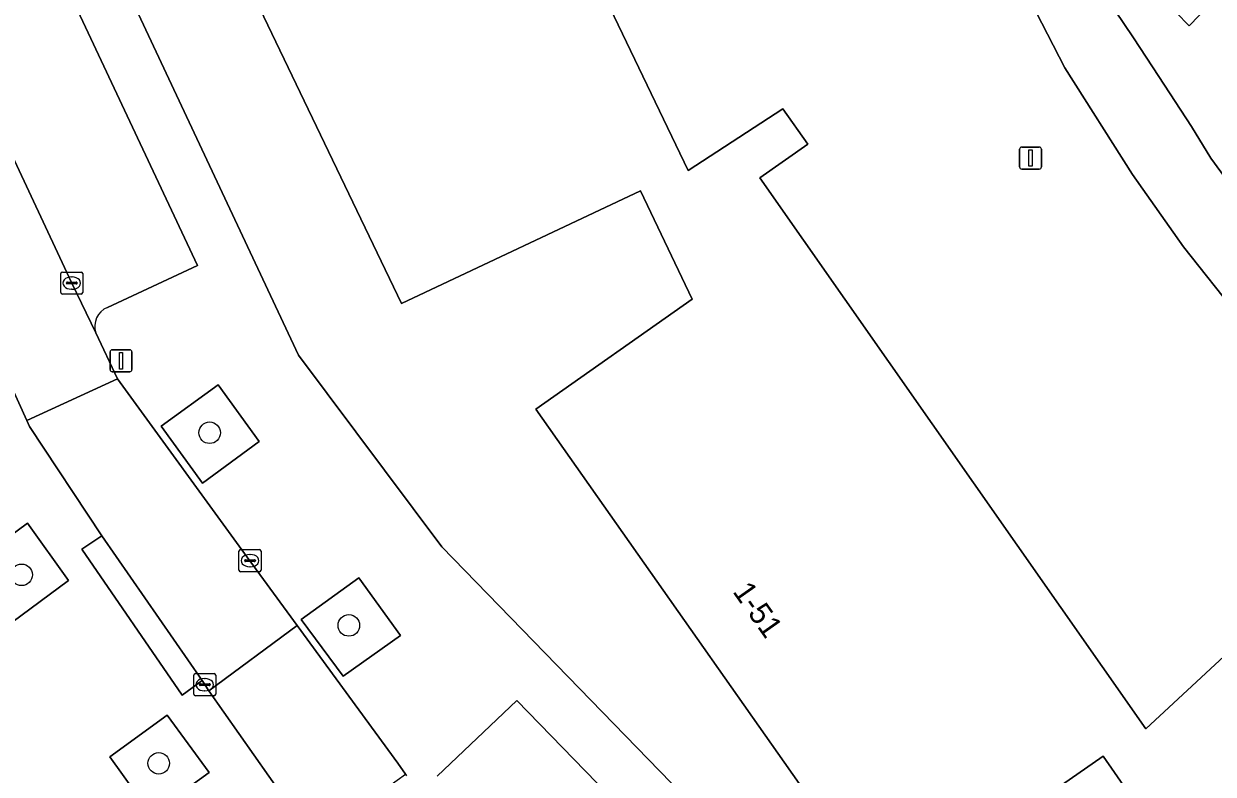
# Model space of a CAD drawing. Extents: x 162879 to 165540, y 384011 to 385181.
# Drawn here: x 163907.1 to 163961, y 384305.7 to 384339.7 of the extents above; entities that cross this region are included whole.
import ezdxf

# ---------------------------------------------------------------- set-up
doc = ezdxf.new("R2010")
doc.units = 0
for name, color, linetype in [('IMGEO_Boom', 7, 'Continuous'), ('IMGEO_Erf', 7, 'Continuous'), ('IMGEO_Groenvoorziening', 7, 'Continuous'), ('IMGEO_Kolk', 7, 'Continuous'), ('IMGEO_Lichtmast', 7, 'Continuous'), ('IMGEO_Pand', 7, 'Continuous'), ('IMGEO_Pand_nummerreeks', 7, 'Continuous'), ('IMGEO_Parkeervlak_open', 7, 'Continuous'), ('IMGEO_Rijbaan_lokaal_gesloten', 7, 'Continuous'), ('IMGEO_Rijbaan_lokaal_open', 7, 'Continuous'), ('IMGEO_Voetpad_open', 7, 'Continuous')]:
    doc.layers.add(name, color=color, linetype=linetype)

msp = doc.modelspace()

# ---------------------------------------------------------------- linework, layer by layer
at = {"layer": 'IMGEO_Boom'}
for centre in [(163915.49, 384321.138), (163906.961, 384314.697), (163921.803, 384312.402), (163913.181, 384306.149)]:
    msp.add_circle(centre, 0.489, dxfattribs=at)
at = {"layer": 'IMGEO_Erf'}
for points in [[(163962.15, 384326.426), (163959.661, 384329.57), (163957.343, 384332.844), (163954.274, 384337.676), (163950.619, 384344.802), (163950.107, 384345.962), (163948.918, 384348.653), (163949.217, 384348.77), (163950.421, 384346.105), (163953.126, 384347.339), (163950.618, 384349.921), (163969.204, 384367.978)], [(163977.132, 384271.448), (163952.951, 384295.883), (163959.121, 384301.989), (163956.005, 384306.47), (163946.173, 384299.625), (163930.28, 384322.201), (163937.37, 384327.192), (163935.023, 384332.109), (163924.189, 384326.993), (163912.253, 384351.869), (163923.271, 384357.156), (163922.488, 384358.788), (163924.403, 384359.667), (163926.567, 384355.16), (163937.187, 384333.026), (163941.481, 384335.827), (163942.611, 384334.216), (163940.434, 384332.689), (163957.951, 384307.719), (163961.708, 384311.2)], [(163963.944, 384343.777), (163959.916, 384339.594), (163958.137, 384341.422), (163956.543, 384340.303), (163957.394, 384339.046), (163958.528, 384337.287), (163960.014, 384335.019), (163960.894, 384333.592), (163961.637, 384332.575)], [(163910.877, 384343.1), (163919.521, 384324.651), (163926.026, 384315.963), (163972.3, 384268.343)]]:
    msp.add_lwpolyline(points, dxfattribs=at)
at = {"layer": 'IMGEO_Groenvoorziening'}
for points in [[(163915.162, 384318.851), (163917.743, 384320.736), (163915.875, 384323.317), (163913.286, 384321.438)], [(163906.525, 384312.54), (163909.096, 384314.438), (163907.232, 384317.04), (163904.624, 384315.125)], [(163921.54, 384310.093), (163924.142, 384311.949), (163922.253, 384314.553), (163919.647, 384312.672)], [(163912.845, 384303.83), (163915.463, 384305.725), (163913.568, 384308.325), (163910.968, 384306.439)]]:
    msp.add_lwpolyline(points, close=True, dxfattribs=at)
at = {"layer": 'IMGEO_Kolk'}
for p, q in [((163908.736, 384327.499), (163908.736, 384328.351)), ((163908.811, 384328.425), (163909.663, 384328.425)), ((163909.224, 384328.205), (163909.249, 384328.205)), ((163909.737, 384328.351), (163909.737, 384327.499)), ((163908.995, 384327.919), (163908.995, 384327.931)), ((163909.433, 384327.882), (163909.035, 384327.882)), ((163909.038, 384327.968), (163909.436, 384327.968)), ((163909.247, 384327.645), (163909.222, 384327.645)), ((163909.479, 384327.931), (163909.479, 384327.919)), ((163909.663, 384327.425), (163908.811, 384327.425)), ((163916.82, 384314.912), (163916.82, 384315.764)), ((163916.895, 384315.838), (163917.747, 384315.838)), ((163917.821, 384315.764), (163917.821, 384314.912)), ((163917.079, 384315.332), (163917.079, 384315.344)), ((163917.517, 384315.295), (163917.119, 384315.295)), ((163917.122, 384315.381), (163917.52, 384315.381)), ((163917.308, 384315.618), (163917.333, 384315.618)), ((163917.563, 384315.344), (163917.563, 384315.332)), ((163917.747, 384314.838), (163916.895, 384314.838)), ((163917.331, 384315.058), (163917.306, 384315.058)), ((163914.768, 384309.288), (163914.768, 384310.14)), ((163914.843, 384310.214), (163915.695, 384310.214)), ((163915.07, 384309.757), (163915.468, 384309.757)), ((163915.256, 384309.994), (163915.281, 384309.994)), ((163915.769, 384310.14), (163915.769, 384309.288)), ((163915.695, 384309.214), (163914.843, 384309.214)), ((163915.027, 384309.708), (163915.027, 384309.72)), ((163915.465, 384309.671), (163915.067, 384309.671)), ((163915.279, 384309.434), (163915.254, 384309.434)), ((163915.511, 384309.72), (163915.511, 384309.708))]:
    msp.add_line(p, q, dxfattribs=at)
for points in [[(163908.736, 384327.499), (163908.736, 384328.351)], [(163908.811, 384328.425), (163909.663, 384328.425)], [(163909.737, 384328.351), (163909.737, 384327.499)], [(163909.663, 384327.425), (163908.811, 384327.425)], [(163916.82, 384314.912), (163916.82, 384315.764)], [(163916.895, 384315.838), (163917.747, 384315.838)], [(163917.821, 384315.764), (163917.821, 384314.912)], [(163917.747, 384314.838), (163916.895, 384314.838)], [(163914.768, 384309.288), (163914.768, 384310.14)], [(163914.843, 384310.214), (163915.695, 384310.214)], [(163915.769, 384310.14), (163915.769, 384309.288)], [(163915.695, 384309.214), (163914.843, 384309.214)]]:
    msp.add_lwpolyline(points, dxfattribs=at)
for centre, radius, start, end in [((163908.813, 384328.349), 0.0765, 91.552, 178.448), ((163908.813, 384328.349), 0.0765, 91.552, 178.448), ((163909.661, 384328.349), 0.0765, 1.552, 88.448), ((163909.661, 384328.349), 0.0765, 1.552, 88.448), ((163909.035, 384327.928), 0.0403, 85.8775, 175.7526), ((163909.032, 384327.918), 0.0366, 178.938, 274.7102), ((163909.436, 384327.925), 0.043, 264.8664, 352.4533), ((163909.44, 384327.93), 0.0386, 1.7309, 96.639), ((163908.813, 384327.501), 0.0765, 181.552, 268.448), ((163908.813, 384327.501), 0.0765, 181.552, 268.448), ((163909.661, 384327.501), 0.0765, 271.552, 358.448), ((163909.661, 384327.501), 0.0765, 271.552, 358.448), ((163916.897, 384315.762), 0.0765, 91.552, 178.448), ((163916.897, 384315.762), 0.0765, 91.552, 178.448), ((163917.745, 384315.762), 0.0765, 1.552, 88.448), ((163917.745, 384315.762), 0.0765, 1.552, 88.448), ((163917.119, 384315.341), 0.0403, 85.8775, 175.7526), ((163917.116, 384315.331), 0.0366, 178.938, 274.7102), ((163917.52, 384315.338), 0.043, 264.8664, 352.4533), ((163917.524, 384315.343), 0.0386, 1.7309, 96.639), ((163916.897, 384314.914), 0.0765, 181.552, 268.448), ((163916.897, 384314.914), 0.0765, 181.552, 268.448), ((163917.745, 384314.914), 0.0765, 271.552, 358.448), ((163917.745, 384314.914), 0.0765, 271.552, 358.448), ((163914.845, 384310.138), 0.0765, 91.552, 178.448), ((163914.845, 384310.138), 0.0765, 91.552, 178.448), ((163915.067, 384309.717), 0.0403, 85.8775, 175.7526), ((163915.472, 384309.719), 0.0386, 1.7309, 96.639), ((163915.693, 384310.138), 0.0765, 1.552, 88.448), ((163915.693, 384310.138), 0.0765, 1.552, 88.448), ((163914.845, 384309.29), 0.0765, 181.552, 268.448), ((163914.845, 384309.29), 0.0765, 181.552, 268.448), ((163915.064, 384309.707), 0.0366, 178.938, 274.7102), ((163915.468, 384309.714), 0.043, 264.8664, 352.4533), ((163915.693, 384309.29), 0.0765, 271.552, 358.448), ((163915.693, 384309.29), 0.0765, 271.552, 358.448)]:
    msp.add_arc(centre, radius, start, end, dxfattribs=at)
for centre, major_axis, ratio, start_param, end_param in [((163909.223, 384327.925), (-0.387, 0.002), 0.722429, 4.712389, 7.853982), ((163909.248, 384327.925), (-0.39, 0.002), 0.717154, 1.570796, 4.712389), ((163917.307, 384315.338), (-0.387, 0.002), 0.722429, 4.712389, 7.853982), ((163917.332, 384315.338), (-0.39, 0.002), 0.717154, 1.570796, 4.712389), ((163915.255, 384309.714), (-0.387, 0.002), 0.722429, 4.712389, 7.853982), ((163915.28, 384309.714), (-0.39, 0.002), 0.717154, 1.570796, 4.712389)]:
    msp.add_ellipse(centre, major_axis=major_axis, ratio=ratio, start_param=start_param, end_param=end_param, dxfattribs=at)
at = {"layer": 'IMGEO_Lichtmast'}
for p, q in [((163952.322, 384334.092), (163953.112, 384334.092)), ((163953.112, 384334.092), (163952.322, 384334.092)), ((163952.222, 384333.192), (163952.222, 384333.992)), ((163952.222, 384333.992), (163952.222, 384333.192)), ((163953.212, 384333.992), (163953.212, 384333.192)), ((163953.212, 384333.192), (163953.212, 384333.992)), ((163953.112, 384333.092), (163952.322, 384333.092)), ((163952.322, 384333.092), (163953.112, 384333.092)), ((163911.075, 384324.902), (163911.865, 384324.902)), ((163911.865, 384324.902), (163911.075, 384324.902)), ((163910.975, 384324.002), (163910.975, 384324.802)), ((163910.975, 384324.802), (163910.975, 384324.002)), ((163911.965, 384324.802), (163911.965, 384324.002)), ((163911.965, 384324.002), (163911.965, 384324.802)), ((163911.865, 384323.902), (163911.075, 384323.902)), ((163911.075, 384323.902), (163911.865, 384323.902))]:
    msp.add_line(p, q, dxfattribs=at)
for points in [[(163952.642, 384333.967), (163952.792, 384333.967), (163952.792, 384333.217), (163952.642, 384333.217), (163952.642, 384333.967)], [(163911.395, 384324.777), (163911.545, 384324.777), (163911.545, 384324.027), (163911.395, 384324.027), (163911.395, 384324.777)]]:
    msp.add_lwpolyline(points, dxfattribs=at)
for centre, start, end in [((163952.322, 384333.992), 90, 180), ((163952.322, 384333.992), 90, 180), ((163953.112, 384333.992), 0, 90), ((163953.112, 384333.992), 360, 90), ((163952.322, 384333.192), 180, 270), ((163952.322, 384333.192), 180, 270), ((163953.112, 384333.192), 270, 0), ((163953.112, 384333.192), 270, 0), ((163911.075, 384324.802), 90, 180), ((163911.075, 384324.802), 90, 180), ((163911.865, 384324.802), 0, 90), ((163911.865, 384324.802), 360, 90), ((163911.075, 384324.002), 180, 270), ((163911.075, 384324.002), 180, 270), ((163911.865, 384324.002), 270, 0), ((163911.865, 384324.002), 270, 0)]:
    msp.add_arc(centre, 0.1, start, end, dxfattribs=at)
at = {"layer": 'IMGEO_Pand'}
for points in [[(163969.204, 384367.978), (163950.618, 384349.921), (163953.126, 384347.339), (163950.421, 384346.105), (163949.217, 384348.77), (163948.918, 384348.653), (163950.107, 384345.962), (163950.619, 384344.802), (163954.274, 384337.676), (163957.343, 384332.844), (163959.661, 384329.57), (163962.15, 384326.426)], [(163961.708, 384311.2), (163957.951, 384307.719), (163940.434, 384332.689), (163942.611, 384334.216), (163941.481, 384335.827), (163937.187, 384333.026), (163926.567, 384355.16), (163924.403, 384359.667), (163922.488, 384358.788), (163923.271, 384357.156), (163912.253, 384351.869), (163924.189, 384326.993), (163935.023, 384332.109), (163937.37, 384327.192), (163930.28, 384322.201), (163946.173, 384299.625), (163956.005, 384306.47), (163959.121, 384301.989), (163952.951, 384295.883), (163977.132, 384271.448)], [(163961.637, 384332.575), (163960.894, 384333.592), (163960.014, 384335.019), (163958.528, 384337.287), (163957.394, 384339.046), (163956.543, 384340.303), (163958.137, 384341.422), (163959.916, 384339.594), (163963.944, 384343.777)]]:
    msp.add_lwpolyline(points, dxfattribs=at)
at = {"layer": 'IMGEO_Parkeervlak_open'}
for points in [[(163901.984, 384343.392), (163902.988, 384341.269), (163904.789, 384337.423), (163909.236, 384327.925), (163910.322, 384325.67)], [(163910.853, 384326.822), (163914.934, 384328.727), (163908.687, 384342.056)], [(163938.489, 384293.006), (163941.852, 384296.205), (163929.428, 384309), (163925.813, 384305.564)]]:
    msp.add_lwpolyline(points, dxfattribs=at)
msp.add_arc((163911.218, 384325.955), 0.94, 112.84, 197.6665, dxfattribs=at)
at = {"layer": 'IMGEO_Rijbaan_lokaal_gesloten'}
msp.add_lwpolyline([(163905.016, 384326.406), (163906.399, 384323.462), (163907.197, 384321.691), (163911.307, 384323.588), (163910.322, 384325.67), (163909.236, 384327.925), (163904.789, 384337.423), (163894.751, 384333.036), (163894.549, 384332.939), (163885.076, 384328.543), (163879.615, 384325.991), (163863.997, 384318.625), (163861.94, 384317.777), (163861.247, 384317.522)], dxfattribs=at)
at = {"layer": 'IMGEO_Rijbaan_lokaal_open'}
for points in [[(163910.606, 384316.457), (163915.144, 384309.904), (163915.448, 384309.442), (163919.46, 384312.404), (163917.32, 384315.337), (163911.307, 384323.588), (163907.197, 384321.691), (163907.32, 384321.427)], [(163919.46, 384312.404), (163915.448, 384309.442), (163920.218, 384302.66), (163924.373, 384305.65), (163924.022, 384306.153)]]:
    msp.add_lwpolyline(points, close=True, dxfattribs=at)
at = {"layer": 'IMGEO_Voetpad_open'}
for points in [[(163926.026, 384315.963), (163919.521, 384324.651), (163910.877, 384343.1), (163909.593, 384345.84), (163907.368, 384344.871), (163908.687, 384342.056), (163914.934, 384328.727), (163910.853, 384326.822)], [(163920.218, 384302.66), (163915.448, 384309.442), (163915.144, 384309.904), (163914.237, 384309.242), (163909.693, 384315.856), (163910.606, 384316.457), (163907.32, 384321.427), (163907.197, 384321.691), (163906.399, 384323.462), (163905.016, 384326.406)], [(163910.322, 384325.67), (163911.307, 384323.588), (163917.32, 384315.337), (163919.46, 384312.404), (163924.022, 384306.153), (163924.373, 384305.65), (163924.416, 384305.588)], [(163972.3, 384268.343), (163926.026, 384315.963)], [(163925.813, 384305.564), (163929.428, 384309), (163941.852, 384296.205), (163938.489, 384293.006)]]:
    msp.add_lwpolyline(points, dxfattribs=at)
for points in [[(163915.162, 384318.851), (163913.286, 384321.438), (163915.875, 384323.317), (163917.743, 384320.736)], [(163906.525, 384312.54), (163904.624, 384315.125), (163907.232, 384317.04), (163909.096, 384314.438)], [(163915.144, 384309.904), (163910.606, 384316.457), (163909.693, 384315.856), (163914.237, 384309.242)], [(163921.54, 384310.093), (163919.647, 384312.672), (163922.253, 384314.553), (163924.142, 384311.949)], [(163910.968, 384306.439), (163913.568, 384308.325), (163915.463, 384305.725), (163912.845, 384303.83)]]:
    msp.add_lwpolyline(points, close=True, dxfattribs=at)
msp.add_arc((163911.218, 384325.955), 0.94, 112.84, 197.6665, dxfattribs=at)

# ---------------------------------------------------------------- texts
at = {"layer": 'IMGEO_Pand_nummerreeks'}
msp.add_text('1-51', height=1, rotation=305.1447, dxfattribs=at).set_placement((163939.182, 384313.933))

doc.saveas('drawing.dxf')
